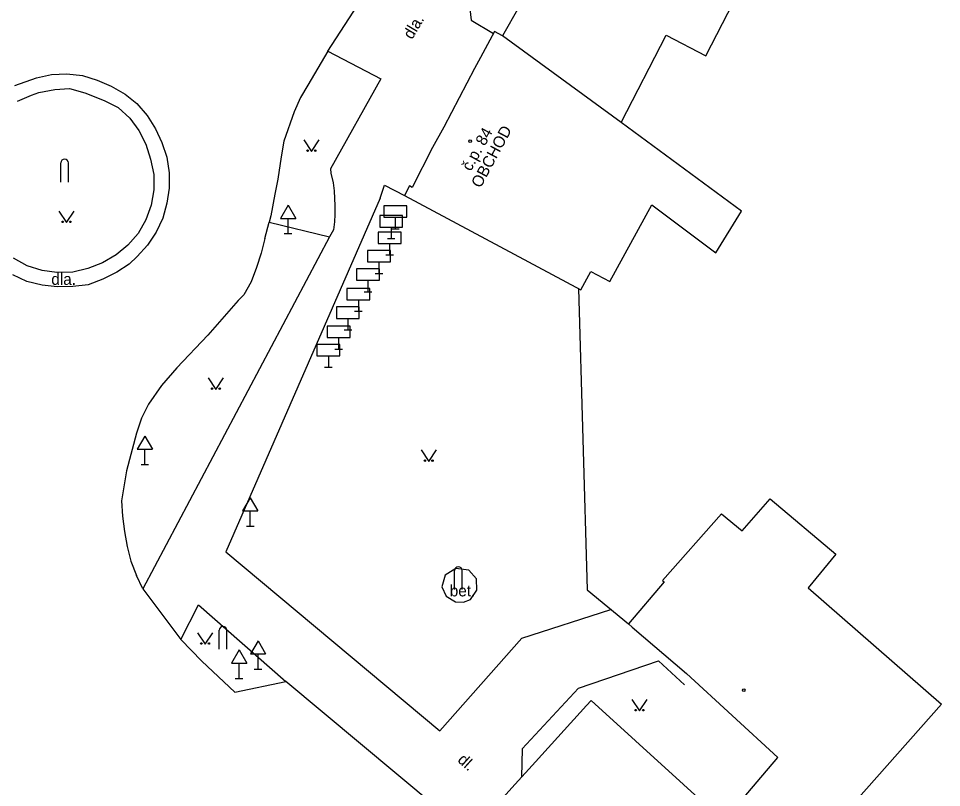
# Model space of a CAD drawing. Extents: x -577457 to -568404, y -1208466 to -1201387.
# Drawn here: x -568808.3 to -568747.8, y -1203976.2 to -1203925.8 of the extents above; entities that cross this region are included whole.
import ezdxf

# ---------------------------------------------------------------- set-up
doc = ezdxf.new("R2010")
doc.units = 0
for name, color, linetype in [('BUDOVY_MĚŘ', 7, 'Continuous'), ('BUDOVY_NEMĚŘ', 7, 'Continuous'), ('POMOC_POPIS', 7, 'Continuous'), ('ROZHRANÍ_PLOCH', 7, 'Continuous'), ('ZN_BUDOV', 7, 'Continuous'), ('ZN_DOPLŇKOVÉ', 7, 'Continuous'), ('ZN_KULTUR', 7, 'Continuous'), ('Č_POPIS_ORIENT', 7, 'Continuous')]:
    doc.layers.add(name, color=color, linetype=linetype)

msp = doc.modelspace()

# ---------------------------------------------------------------- linework, layer by layer
at = {"layer": 'BUDOVY_MĚŘ'}
for points in [[(-568775.53, -1203925.06), (-568776.6, -1203926.93)], [(-568777.11, -1203926.65), (-568778.03, -1203928.35)], [(-568776.6, -1203926.93), (-568777.11, -1203926.65)], [(-568778.42, -1203929.07), (-568780.44, -1203932.92)], [(-568781.19, -1203934.26), (-568782.52, -1203936.87)], [(-568782.69, -1203936.78), (-568783.02, -1203937.4)], [(-568782.52, -1203936.87), (-568782.69, -1203936.78)], [(-568783.02, -1203937.4), (-568771.45, -1203943.58)], [(-568771.45, -1203943.58), (-568770.81, -1203942.38)], [(-568770.81, -1203942.38), (-568769.55, -1203943.05)], [(-568762.24, -1203958.28), (-568766.1, -1203962.63)], [(-568765.99, -1203962.73), (-568768.34, -1203965.49)], [(-568766.1, -1203962.63), (-568765.99, -1203962.73)], [(-568768.34, -1203965.49), (-568768.1, -1203965.69)], [(-568768.1, -1203965.69), (-568764.53, -1203968.73)], [(-568770.79, -1203970.5), (-568771.09, -1203970.83)], [(-568771.09, -1203970.83), (-568774.43, -1203974.52)], [(-568774.43, -1203974.52), (-568775.76, -1203976)], [(-568775.76, -1203976), (-568777.18, -1203977.56), (-568775.08, -1203979.45)]]:
    msp.add_lwpolyline(points, dxfattribs=at)
at = {"layer": 'BUDOVY_NEMĚŘ'}
for points in [[(-568768.82, -1203932.61), (-568765.87, -1203926.9), (-568763.26, -1203928.25), (-568760.72, -1203923.3), (-568761.85, -1203922.65), (-568758.82, -1203916.88), (-568766.2, -1203913.07), (-568767.26, -1203915.11), (-568769.34, -1203914.01)], [(-568769.55, -1203943.05), (-568766.81, -1203938.01), (-568762.6, -1203941.16), (-568760.92, -1203938.43), (-568768.82, -1203932.61), (-568776.6, -1203926.93)], [(-568762.24, -1203958.28), (-568760.87, -1203959.38), (-568759.05, -1203957.28), (-568754.74, -1203960.91), (-568756.56, -1203963.12), (-568747.81, -1203970.74), (-568756.96, -1203981.07), (-568761.25, -1203977.44), (-568758.54, -1203974.24), (-568764.53, -1203968.73)], [(-568770.79, -1203970.5), (-568761.81, -1203978.66), (-568767.31, -1203984.69)]]:
    msp.add_lwpolyline(points, dxfattribs=at)
at = {"layer": 'ROZHRANÍ_PLOCH'}
for points in [[(-568788.05, -1203927.95), (-568783.86, -1203921.5)], [(-568778.86, -1203924.01), (-568778.65, -1203925.91)], [(-568778.65, -1203925.91), (-568777.18, -1203926.78)], [(-568788.05, -1203927.95), (-568789.35, -1203930.17)], [(-568788.05, -1203927.95), (-568784.57, -1203929.75)], [(-568807.14, -1203929.69), (-568806.15, -1203929.47)], [(-568806.15, -1203929.47), (-568805.16, -1203929.42)], [(-568805.16, -1203929.42), (-568804.13, -1203929.54)], [(-568804.13, -1203929.54), (-568803.17, -1203929.84)], [(-568808.56, -1203930.2), (-568807.14, -1203929.69)], [(-568803.17, -1203929.84), (-568802.25, -1203930.24)], [(-568789.35, -1203930.17), (-568789.83, -1203930.99)], [(-568784.57, -1203929.75), (-568787.86, -1203935.65)], [(-568807.47, -1203930.82), (-568806.98, -1203930.65)], [(-568806.98, -1203930.65), (-568805.95, -1203930.46)], [(-568805.95, -1203930.46), (-568804.97, -1203930.4)], [(-568804.97, -1203930.4), (-568803.98, -1203930.68)], [(-568803.98, -1203930.68), (-568802.7, -1203931.17)], [(-568802.25, -1203930.24), (-568801.33, -1203930.77)], [(-568801.33, -1203930.77), (-568800.56, -1203931.38)], [(-568808.39, -1203931.22), (-568807.47, -1203930.82)], [(-568802.7, -1203931.17), (-568801.78, -1203931.64)], [(-568800.56, -1203931.38), (-568799.89, -1203932.15)], [(-568789.83, -1203930.99), (-568790.26, -1203931.92)], [(-568801.78, -1203931.64), (-568801.02, -1203932.33)], [(-568790.26, -1203931.92), (-568790.92, -1203933.84)], [(-568801.02, -1203932.33), (-568800.44, -1203933.15)], [(-568799.89, -1203932.15), (-568799.34, -1203933.03)], [(-568800.44, -1203933.15), (-568799.98, -1203934.04)], [(-568799.34, -1203933.03), (-568798.92, -1203933.94)], [(-568799.98, -1203934.04), (-568799.66, -1203935.02)], [(-568798.92, -1203933.94), (-568798.6, -1203934.89)], [(-568790.92, -1203933.84), (-568791.1, -1203934.86)], [(-568799.66, -1203935.02), (-568799.45, -1203936.03)], [(-568798.6, -1203934.89), (-568798.45, -1203935.91)], [(-568791.1, -1203934.86), (-568791.32, -1203936.33)], [(-568799.45, -1203936.03), (-568799.44, -1203937.04)], [(-568798.45, -1203935.91), (-568798.44, -1203936.93)], [(-568787.86, -1203935.65), (-568787.85, -1203935.95)], [(-568787.85, -1203935.95), (-568787.69, -1203936.58)], [(-568791.32, -1203936.33), (-568791.52, -1203937.31)], [(-568787.69, -1203936.58), (-568787.62, -1203937.1)], [(-568784.62, -1203937.57), (-568784.32, -1203936.73)], [(-568784.32, -1203936.73), (-568783.02, -1203937.4)], [(-568799.44, -1203937.04), (-568799.63, -1203938.04)], [(-568798.44, -1203936.93), (-568798.6, -1203937.91)], [(-568791.52, -1203937.31), (-568791.79, -1203938.74)], [(-568787.62, -1203937.1), (-568787.58, -1203938.09)], [(-568799.63, -1203938.04), (-568799.98, -1203938.99)], [(-568798.6, -1203937.91), (-568798.86, -1203938.88)], [(-568784.62, -1203937.57), (-568794.72, -1203960.77)], [(-568787.58, -1203938.64), (-568787.6, -1203939.12)], [(-568787.58, -1203938.09), (-568787.58, -1203938.64)], [(-568799.98, -1203938.99), (-568800.48, -1203939.9)], [(-568798.86, -1203938.88), (-568799.29, -1203939.81)], [(-568792.17, -1203940.23), (-568791.9, -1203939.15)], [(-568791.79, -1203938.74), (-568791.9, -1203939.15)], [(-568791.9, -1203939.15), (-568787.93, -1203940.12)], [(-568787.6, -1203939.12), (-568787.68, -1203939.66)], [(-568799.29, -1203939.81), (-568799.86, -1203940.66)], [(-568787.68, -1203939.66), (-568787.93, -1203940.12)], [(-568800.48, -1203939.9), (-568801.15, -1203940.65)], [(-568787.93, -1203940.12), (-568800.17, -1203963.18)], [(-568792.17, -1203940.23), (-568792.42, -1203941.18)], [(-568801.15, -1203940.65), (-568801.92, -1203941.3)], [(-568799.86, -1203940.66), (-568800.54, -1203941.4)], [(-568807.75, -1203942.01), (-568808.66, -1203941.52)], [(-568801.92, -1203941.3), (-568802.82, -1203941.82)], [(-568800.54, -1203941.4), (-568801.06, -1203941.9)], [(-568792.42, -1203941.18), (-568792.73, -1203942.13)], [(-568806.78, -1203942.33), (-568807.75, -1203942.01)], [(-568803.77, -1203942.19), (-568804.75, -1203942.42)], [(-568802.82, -1203941.82), (-568803.77, -1203942.19)], [(-568801.06, -1203941.9), (-568801.87, -1203942.43)], [(-568792.73, -1203942.13), (-568793.06, -1203943.06)], [(-568807.78, -1203943.03), (-568808.7, -1203942.61)], [(-568805.8, -1203942.44), (-568806.78, -1203942.33)], [(-568804.75, -1203942.42), (-568805.8, -1203942.44)], [(-568802.79, -1203942.88), (-568803.76, -1203943.25)], [(-568801.87, -1203942.43), (-568802.79, -1203942.88)], [(-568806.77, -1203943.28), (-568807.78, -1203943.03)], [(-568805.79, -1203943.4), (-568806.77, -1203943.28)], [(-568804.76, -1203943.37), (-568805.79, -1203943.4)], [(-568803.76, -1203943.25), (-568804.76, -1203943.37)], [(-568793.06, -1203943.06), (-568793.54, -1203943.91)], [(-568793.54, -1203943.91), (-568793.92, -1203944.28)], [(-568793.92, -1203944.28), (-568795.9, -1203946.56)], [(-568795.9, -1203946.56), (-568797.94, -1203948.71)], [(-568797.94, -1203948.71), (-568798.94, -1203949.86)], [(-568798.94, -1203949.86), (-568799.8, -1203951.09)], [(-568799.8, -1203951.09), (-568800.26, -1203952)], [(-568800.26, -1203952), (-568800.59, -1203952.98)], [(-568800.59, -1203952.98), (-568801.25, -1203955.44)], [(-568801.25, -1203955.44), (-568801.57, -1203957.41)], [(-568801.57, -1203957.41), (-568801.51, -1203958.43)], [(-568801.51, -1203958.43), (-568801.38, -1203959.43)], [(-568801.38, -1203959.43), (-568801.2, -1203960.41)], [(-568801.2, -1203960.41), (-568800.95, -1203961.37)], [(-568794.72, -1203960.77), (-568780.69, -1203972.5)], [(-568800.95, -1203961.37), (-568800.59, -1203962.32)], [(-568779.65, -1203961.86), (-568780.35, -1203962.28)], [(-568778.81, -1203961.96), (-568779.65, -1203961.86)], [(-568778.3, -1203962.52), (-568778.81, -1203961.96)], [(-568800.17, -1203963.18), (-568800.59, -1203962.32)], [(-568780.35, -1203962.28), (-568780.58, -1203963.05)], [(-568778.28, -1203963.27), (-568778.3, -1203962.52)], [(-568800.17, -1203963.18), (-568797.68, -1203966.5)], [(-568780.58, -1203963.05), (-568780.28, -1203963.66)], [(-568778.69, -1203963.89), (-568778.28, -1203963.27)], [(-568780.28, -1203963.66), (-568779.67, -1203964.03)], [(-568779.67, -1203964.03), (-568779.14, -1203964.06)], [(-568779.14, -1203964.06), (-568778.69, -1203963.89)], [(-568797.68, -1203966.5), (-568796.52, -1203964.23)], [(-568796.52, -1203964.23), (-568790.8, -1203969.25)], [(-568775.32, -1203966.43), (-568769.48, -1203964.54)], [(-568797.68, -1203966.5), (-568796.31, -1203967.92)], [(-568780.69, -1203972.5), (-568775.32, -1203966.43)], [(-568796.31, -1203967.92), (-568794.13, -1203969.95)], [(-568771.62, -1203969.69), (-568766.36, -1203967.9)], [(-568766.36, -1203967.9), (-568764.65, -1203969.47)], [(-568794.13, -1203969.95), (-568790.8, -1203969.25)], [(-568766.33, -1203989.68), (-568790.8, -1203969.25)], [(-568771.62, -1203969.69), (-568775.31, -1203973.68)], [(-568775.31, -1203973.68), (-568775.34, -1203975.53)]]:
    msp.add_lwpolyline(points, dxfattribs=at)
at = {"layer": 'ZN_BUDOV'}
for centre in [(-568778.71, -1203933.84), (-568760.78, -1203969.83)]:
    msp.add_circle(centre, 0.0875, dxfattribs=at)
at = {"layer": 'ZN_DOPLŇKOVÉ'}
for p, q in [((-568805.55, -1203936.52), (-568805.55, -1203935.27)), ((-568805.05, -1203936.52), (-568805.05, -1203935.27)), ((-568790.65, -1203938.034), (-568791.15, -1203938.9)), ((-568790.65, -1203938.034), (-568790.15, -1203938.9)), ((-568791.15, -1203938.9), (-568790.15, -1203938.9)), ((-568790.65, -1203939.9), (-568790.65, -1203938.9)), ((-568783.62, -1203938.83), (-568783.62, -1203939.58)), ((-568783.89, -1203939.47), (-568783.89, -1203940.22)), ((-568783.87, -1203939.58), (-568783.37, -1203939.58)), ((-568790.9, -1203939.9), (-568790.4, -1203939.9)), ((-568784.14, -1203940.22), (-568783.64, -1203940.22)), ((-568783.99, -1203940.55), (-568783.99, -1203941.3)), ((-568784.24, -1203941.3), (-568783.74, -1203941.3)), ((-568784.69, -1203941.76), (-568784.69, -1203942.51)), ((-568784.94, -1203942.51), (-568784.44, -1203942.51)), ((-568785.41, -1203942.96), (-568785.41, -1203943.71)), ((-568785.66, -1203943.71), (-568785.16, -1203943.71)), ((-568786.04, -1203944.24), (-568786.04, -1203944.99)), ((-568786.29, -1203944.99), (-568785.79, -1203944.99)), ((-568786.73, -1203945.46), (-568786.73, -1203946.21)), ((-568786.98, -1203946.21), (-568786.48, -1203946.21)), ((-568787.34, -1203946.72), (-568787.34, -1203947.47)), ((-568787.59, -1203947.47), (-568787.09, -1203947.47)), ((-568788.01, -1203947.91), (-568788.01, -1203948.66)), ((-568788.26, -1203948.66), (-568787.76, -1203948.66)), ((-568800.04, -1203953.174), (-568800.54, -1203954.04)), ((-568800.04, -1203953.174), (-568799.54, -1203954.04)), ((-568800.54, -1203954.04), (-568799.54, -1203954.04)), ((-568800.04, -1203955.04), (-568800.04, -1203954.04)), ((-568800.29, -1203955.04), (-568799.79, -1203955.04)), ((-568793.13, -1203957.214), (-568793.63, -1203958.08)), ((-568793.13, -1203957.214), (-568792.63, -1203958.08)), ((-568793.63, -1203958.08), (-568792.63, -1203958.08)), ((-568793.13, -1203959.08), (-568793.13, -1203958.08)), ((-568793.38, -1203959.08), (-568792.88, -1203959.08)), ((-568779.73, -1203963.24), (-568779.73, -1203961.99)), ((-568779.23, -1203963.24), (-568779.23, -1203961.99)), ((-568795.16, -1203967.15), (-568795.16, -1203965.9)), ((-568794.66, -1203967.15), (-568794.66, -1203965.9)), ((-568792.62, -1203966.584), (-568793.12, -1203967.45)), ((-568792.62, -1203966.584), (-568792.12, -1203967.45)), ((-568793.86, -1203967.194), (-568794.36, -1203968.06)), ((-568793.86, -1203967.194), (-568793.36, -1203968.06)), ((-568793.12, -1203967.45), (-568792.12, -1203967.45)), ((-568792.62, -1203968.45), (-568792.62, -1203967.45)), ((-568794.36, -1203968.06), (-568793.36, -1203968.06)), ((-568793.86, -1203969.06), (-568793.86, -1203968.06)), ((-568792.87, -1203968.45), (-568792.37, -1203968.45)), ((-568794.11, -1203969.06), (-568793.61, -1203969.06))]:
    msp.add_line(p, q, dxfattribs=at)
for points in [[(-568778.03, -1203928.35), (-568778.42, -1203929.07)], [(-568780.44, -1203932.92), (-568781.19, -1203934.26)], [(-568771.62, -1203943.49), (-568771.04, -1203963.25)], [(-568771.04, -1203963.25), (-568768.34, -1203965.49)]]:
    msp.add_lwpolyline(points, dxfattribs=at)
for points in [[(-568784.37, -1203938.83), (-568782.87, -1203938.83), (-568782.87, -1203938.08), (-568784.37, -1203938.08)], [(-568784.64, -1203939.47), (-568783.14, -1203939.47), (-568783.14, -1203938.72), (-568784.64, -1203938.72)], [(-568784.74, -1203940.55), (-568783.24, -1203940.55), (-568783.24, -1203939.8), (-568784.74, -1203939.8)], [(-568785.44, -1203941.76), (-568783.94, -1203941.76), (-568783.94, -1203941.01), (-568785.44, -1203941.01)], [(-568786.16, -1203942.96), (-568784.66, -1203942.96), (-568784.66, -1203942.21), (-568786.16, -1203942.21)], [(-568786.79, -1203944.24), (-568785.29, -1203944.24), (-568785.29, -1203943.49), (-568786.79, -1203943.49)], [(-568787.48, -1203945.46), (-568785.98, -1203945.46), (-568785.98, -1203944.71), (-568787.48, -1203944.71)], [(-568788.09, -1203946.72), (-568786.59, -1203946.72), (-568786.59, -1203945.97), (-568788.09, -1203945.97)], [(-568788.76, -1203947.91), (-568787.26, -1203947.91), (-568787.26, -1203947.16), (-568788.76, -1203947.16)]]:
    msp.add_lwpolyline(points, close=True, dxfattribs=at)
for centre in [(-568805.3, -1203935.27), (-568779.48, -1203961.99), (-568794.91, -1203965.9)]:
    msp.add_arc(centre, 0.25, 0, 179.99999, dxfattribs=at)
at = {"layer": 'ZN_KULTUR'}
for points in [[(-568789.62, -1203933.76), (-568789.12, -1203934.51), (-568788.62, -1203933.76)], [(-568805.67, -1203938.43), (-568805.17, -1203939.18), (-568804.67, -1203938.43)], [(-568795.88, -1203949.36), (-568795.38, -1203950.11), (-568794.88, -1203949.36)], [(-568781.93, -1203954.08), (-568781.43, -1203954.83), (-568780.93, -1203954.08)], [(-568796.59, -1203966.07), (-568796.09, -1203966.82), (-568795.59, -1203966.07)], [(-568768.11, -1203970.44), (-568767.61, -1203971.19), (-568767.11, -1203970.44)]]:
    msp.add_lwpolyline(points, dxfattribs=at)
for centre in [(-568789.37, -1203934.46), (-568788.87, -1203934.46), (-568805.42, -1203939.13), (-568804.92, -1203939.13), (-568795.63, -1203950.06), (-568795.13, -1203950.06), (-568781.68, -1203954.78), (-568781.18, -1203954.78), (-568796.34, -1203966.77), (-568795.84, -1203966.77), (-568767.86, -1203971.14), (-568767.36, -1203971.14)]:
    msp.add_circle(centre, 0.05, dxfattribs=at)

# ---------------------------------------------------------------- texts
at = {"layer": 'POMOC_POPIS'}
for s, rotation, p in [('dla.', 59.39, (-568782.52, -1203927.22)), ('OBCHOD', 61.84999, (-568778.03, -1203936.96)), ('dl.', 317.98, (-568779.59, -1203974.47))]:
    msp.add_text(s, height=0.75, rotation=rotation, dxfattribs=at).set_placement(p)
for s, p in [('dla.', (-568806.17, -1203943.26)), ('bet.', (-568780.05, -1203963.68))]:
    msp.add_text(s, height=0.75, dxfattribs=at).set_placement(p)
at = {"layer": 'Č_POPIS_ORIENT'}
msp.add_text('č.p. 84', height=0.75, rotation=61.11999, dxfattribs=at).set_placement((-568778.67, -1203935.86))

doc.saveas('drawing.dxf')
